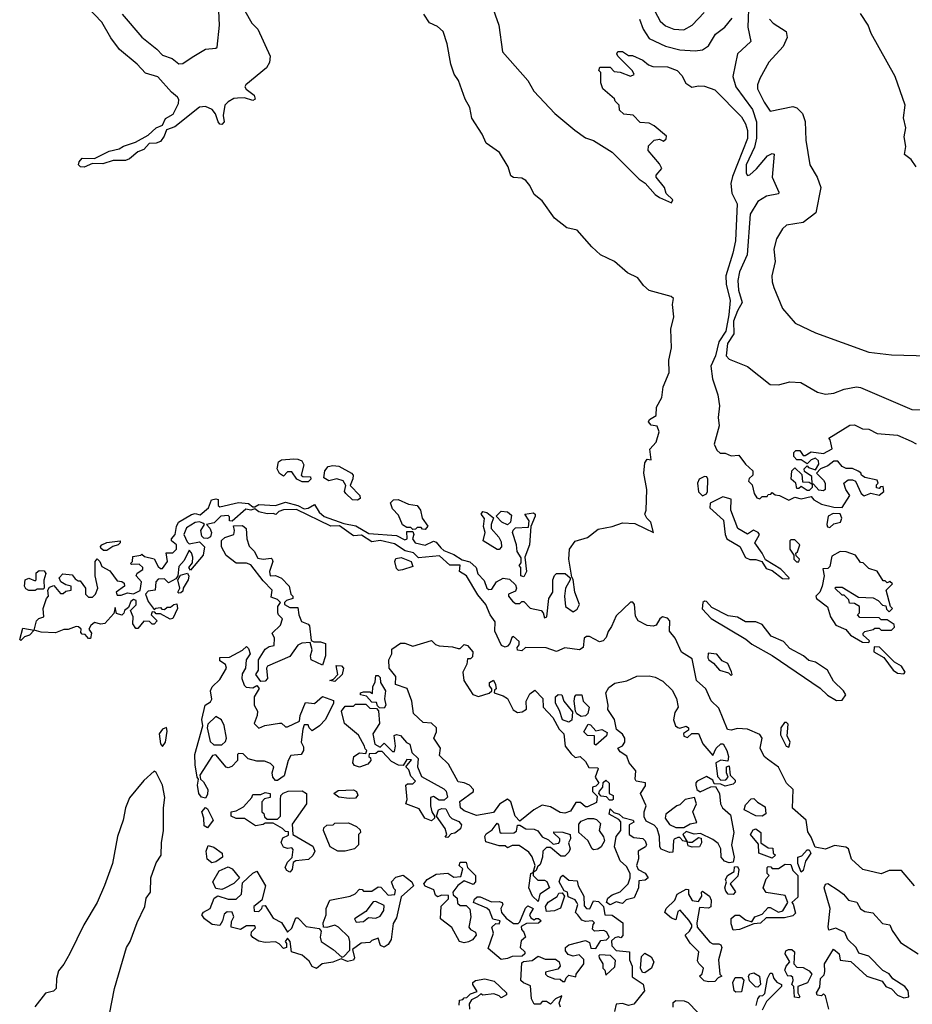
# Model space of a CAD drawing. Extents: x 1995161 to 2088924, y 769148 to 906007.
# Tile 273 of 335: x 2050850 to 2055197, y 860689 to 865482. Entities that reach past the tile are written whole.
import ezdxf

# ---------------------------------------------------------------- set-up
doc = ezdxf.new("R2010")
doc.units = 0

msp = doc.modelspace()

# ---------------------------------------------------------------- linework, layer by layer
at = {"layer": '0CON20XD'}
for points in [[(2051945.7, 865525), (2051980.6, 865465), (2052010.5, 865435), (2052070.6, 865305), (2052067.3, 865272.7), (2052052.4, 865247.6), (2051950.8, 865165), (2051946, 865155), (2051953.2, 865143.2), (2051992.5, 865115), (2051996.7, 865095), (2051985, 865089.2), (2051945, 865100.6), (2051910.3, 865099.7), (2051892.5, 865097.5), (2051865, 865081.2), (2051848.8, 865065), (2051841.2, 865015), (2051845.9, 864984.1), (2051835, 864971.2), (2051825, 864973.3), (2051816.7, 864985), (2051803, 865023), (2051788, 865045), (2051755, 865058.9), (2051725, 865056.7), (2051605, 864960), (2051564.4, 864945.6), (2051553.2, 864915), (2051535, 864889.1), (2051515, 864880.4), (2051481.2, 864878.8), (2051455, 864850.5), (2051425, 864839.2), (2051385, 864804.7), (2051365, 864796.7), (2051305, 864795.7), (2051255, 864779.4), (2051205, 864782), (2051164.2, 864764.2), (2051146, 864766), (2051136.7, 864775), (2051140.3, 864789.7), (2051155, 864807.5), (2051215, 864806.2), (2051285, 864841.2), (2051335, 864853.3), (2051355, 864866.7), (2051413.9, 864886.1), (2051475, 864920), (2051515, 864955.7), (2051545, 864968.8), (2051560, 865000), (2051597.6, 865022.4), (2051624.2, 865074.2), (2051625, 865093.3), (2051618.2, 865105), (2051588.6, 865128.6), (2051523, 865203), (2051462, 865222), (2051422, 865265), (2051336, 865336), (2051293.1, 865393.1), (2051249.6, 865469.6), (2051103.9, 865623.9)], [(2053138, 865585), (2053182.7, 865455), (2053201.2, 865325), (2053323.8, 865185), (2053354.3, 865134.3), (2053456.2, 865025), (2053554.2, 864944.2), (2053605, 864906), (2053645, 864893.8), (2053736.1, 864836.1), (2053867.5, 864705), (2053896.4, 864686.4), (2053945, 864631.2), (2053965, 864616.2), (2054025, 864590), (2054030, 864605), (2053997.5, 864635), (2053990, 864665), (2053950, 864715), (2053950, 864725), (2053977, 864757), (2053965, 864780), (2053910, 864845), (2053911.7, 864868.3), (2053940, 864895), (2053965, 864900), (2053985, 864890), (2053998.3, 864901.7), (2054000, 864915), (2053940, 864965), (2053915, 864977.5), (2053871.7, 864981.7), (2053837, 865017), (2053791.7, 865021.7), (2053771.7, 865041.7), (2053770, 865065), (2053750, 865085), (2053746.4, 865096.4), (2053690, 865145), (2053680, 865175), (2053680, 865225), (2053670, 865235), (2053675, 865250), (2053725, 865250), (2053745, 865230), (2053775, 865226.7), (2053825, 865207.5), (2053842.5, 865215), (2053835, 865232.5), (2053763.3, 865305), (2053757.5, 865315), (2053763, 865327), (2053785, 865326.7), (2053815, 865307.5), (2053835, 865307.5), (2053884, 865284), (2053911.7, 865261.7), (2053933.6, 865253.6), (2054005, 865252), (2054052.5, 865235), (2054075, 865210), (2054093.6, 865173.6), (2054123, 865153), (2054155, 865160), (2054185, 865158), (2054235, 865140), (2054365, 865008.1), (2054385, 864974.2), (2054395, 864942), (2054395, 864903.1), (2054320.9, 864719.1), (2054313.1, 864685), (2054318, 864638), (2054343.3, 864585), (2054335.6, 864405), (2054323.7, 864345), (2054288.8, 864235), (2054291.1, 864195), (2054310.3, 864115), (2054303.1, 864045), (2054288.3, 863965), (2054255, 863913.9), (2054237.7, 863845), (2054216.5, 863795), (2054223.4, 863733.4), (2054250.4, 863655), (2054257.6, 863602.4), (2054250.8, 863545), (2054256.2, 863505), (2054232, 863415), (2054245, 863386.7), (2054261.2, 863371.2), (2054285, 863371.2), (2054315, 863358.8), (2054352.5, 863362.5), (2054385, 863317.5), (2054420, 863285), (2054420, 863265), (2054401.7, 863248.3), (2054400, 863235), (2054417.5, 863217.5), (2054426.7, 863175), (2054440, 863155), (2054455, 863150), (2054465, 863160), (2054490, 863160), (2054495, 863170), (2054508.3, 863171.7), (2054515, 863180), (2054528.3, 863168.3), (2054550, 863165), (2054595, 863142.5), (2054625, 863157.5), (2054655, 863150), (2054705, 863160), (2054717.5, 863145), (2054755, 863124), (2054815, 863108.8), (2054855, 863107.5), (2054892.5, 863165), (2054873.3, 863195), (2054863.3, 863225), (2054885, 863242.5), (2054905, 863242.5), (2054920, 863235), (2054947.5, 863175), (2054963.3, 863163.3), (2054995, 863176.7), (2055035, 863167.5), (2055057.5, 863185), (2055055, 863210), (2055041.7, 863208.3), (2055035, 863200), (2055023, 863203), (2055023, 863217), (2055030, 863225), (2055025, 863240), (2054965, 863252.5), (2054950, 863265), (2054946.4, 863276.4), (2054933.3, 863283.3), (2054905, 863297.5), (2054875, 863297.5), (2054855, 863307.5), (2054835, 863332.5), (2054815, 863332.5), (2054785, 863310), (2054750, 863295), (2054730, 863275), (2054765, 863240), (2054772.5, 863225), (2054772.5, 863195), (2054765, 863187.5), (2054741.7, 863191.7), (2054715, 863220), (2054710, 863220), (2054710, 863205), (2054695, 863190), (2054685, 863190), (2054655, 863210), (2054645, 863200), (2054635, 863200), (2054630, 863225), (2054607.5, 863245), (2054610, 863285), (2054625, 863300), (2054658.3, 863268.3), (2054661.7, 863231.7), (2054695, 863230), (2054710, 863220), (2054708.3, 863258.3), (2054671.7, 863281.7), (2054670, 863295), (2054685, 863310), (2054691.7, 863301.7), (2054725, 863290), (2054741.7, 863318.3), (2054740, 863335), (2054725, 863347.5), (2054705, 863340), (2054685, 863320), (2054655, 863340), (2054635, 863340), (2054620, 863355), (2054620, 863375), (2054630, 863385), (2054650, 863385), (2054665, 863360), (2054675, 863360), (2054705, 863377.5), (2054765, 863370), (2054807, 863393), (2054797, 863437), (2054790, 863445), (2054892.3, 863507.7), (2054915, 863508.8), (2054955, 863490), (2054985, 863488), (2055025, 863468), (2055125, 863458.8), (2055190.7, 863430.7), (2055215, 863416.7)], [(2054400.4, 865575), (2054396.5, 865445), (2054410, 865375), (2054346.4, 865315), (2054322.6, 865205), (2054337, 865155), (2054418.1, 865045), (2054438.6, 864985), (2054438.6, 864905), (2054428.3, 864861.7), (2054387.7, 864775), (2054387.5, 864735), (2054393.8, 864723.8), (2054405, 864727.1), (2054438.2, 864755), (2054491.7, 864818.3), (2054515, 864830), (2054525, 864827.1), (2054514.8, 864715), (2054547.6, 864642.4), (2054545.4, 864634.6), (2054487.6, 864622.4), (2054445, 864597.4), (2054407.3, 864535), (2054392.2, 864337.8), (2054355.9, 864255), (2054347.5, 864212.5), (2054350, 864165), (2054367.7, 864105), (2054345, 864065.3), (2054326.8, 864015), (2054327.3, 863952.7), (2054296.3, 863905), (2054290.5, 863845), (2054305, 863829.4), (2054395, 863794.2), (2054505, 863705.7), (2054545, 863704.4), (2054600.7, 863719.3), (2054653.3, 863715), (2054735, 863669.1), (2054775, 863659.1), (2054814.5, 863664.5), (2054865, 863682.7), (2054925, 863693.8), (2054945, 863692.1), (2055195, 863584.6), (2055287.3, 863582.7)], [(2052085, 863077.5), (2052055, 863076.7), (2052015, 863086), (2051995, 863100), (2051975, 863093.8), (2051951.7, 863098.3), (2051885, 863040), (2051871.7, 863041.7), (2051871.7, 863061.7), (2051865, 863067.5), (2051830, 863065), (2051797.7, 863032.3), (2051760, 863025), (2051776.1, 863006.1), (2051783.8, 862985), (2051780, 862965), (2051765, 862956.7), (2051747.5, 862957.5), (2051737.5, 862967.5), (2051732.5, 862995), (2051750, 863025), (2051741.7, 863031.7), (2051725, 863036.7), (2051705, 863033.8), (2051662.3, 863007.7), (2051650, 862975), (2051665, 862940), (2051675, 862930), (2051725, 862940), (2051750, 862915), (2051743.3, 862875), (2051682.5, 862802.5), (2051673.3, 862815), (2051691.7, 862838.3), (2051692.5, 862865), (2051687, 862887), (2051675, 862900), (2051650.7, 862849.3), (2051625, 862820), (2051620, 862775), (2051610, 862760), (2051575, 862740), (2051555, 862760), (2051525, 862757.5), (2051512.5, 862745), (2051510, 862705), (2051475, 862700), (2051463.3, 862685), (2051475, 862650), (2051505, 862610), (2051513, 862617), (2051535, 862620), (2051541.7, 862611.7), (2051555, 862610), (2051568.3, 862621.7), (2051585, 862622.5), (2051600, 862635), (2051615, 862637.5), (2051618, 862615), (2051595, 862567.5), (2051583, 862563), (2051535, 862590), (2051515, 862590), (2051508.3, 862598.3), (2051495, 862600), (2051490, 862585), (2051520, 862555), (2051505, 862540), (2051495, 862540), (2051482.5, 862552.5), (2051455, 862553.3), (2051425, 862517.5), (2051415, 862517.5), (2051400.7, 862540.7), (2051402.5, 862575), (2051390, 862605), (2051417, 862633), (2051417.5, 862655), (2051405, 862660), (2051391.2, 862648.8), (2051380, 862620), (2051360, 862605), (2051357.5, 862592.5), (2051347, 862583), (2051321.7, 862591.7), (2051315, 862620), (2051308.3, 862591.7), (2051265, 862542.5), (2051245, 862540), (2051215, 862547.5), (2051197, 862533), (2051187.5, 862515), (2051200, 862495), (2051195, 862470), (2051185, 862470), (2051168.3, 862488.3), (2051155, 862490), (2051148.3, 862498.3), (2051150, 862515), (2051137, 862527), (2051125, 862527.5), (2051086.1, 862513.9), (2051065, 862513.3), (2051025, 862496.7), (2050955, 862500), (2050920, 862510), (2050897.5, 862485), (2050873, 862477), (2050855, 862460), (2050850, 862465), (2050865, 862520), (2050920, 862510), (2050932.5, 862555), (2050943.8, 862566.2), (2050967.5, 862575), (2050963.8, 862616.2), (2050980, 862665), (2050990, 862675), (2050987.5, 862705), (2050995, 862720), (2051017, 862727), (2051048.3, 862688.3), (2051061.7, 862688.3), (2051075, 862700), (2051100, 862705), (2051100, 862725), (2051075, 862730), (2051050, 862745), (2051042.5, 862765), (2051060, 862785), (2051105, 862780), (2051120.7, 862760.7), (2051135, 862750), (2051145, 862750), (2051170, 862715), (2051170, 862685), (2051185, 862670), (2051205, 862670), (2051220, 862685), (2051230, 862715), (2051217.5, 862775), (2051217.5, 862845), (2051227, 862857), (2051240, 862845), (2051250.7, 862820.7), (2051288.3, 862798.3), (2051325, 862750), (2051347, 862747), (2051358.3, 862738.3), (2051360, 862725), (2051320, 862695), (2051325, 862680), (2051345, 862680), (2051375, 862692.5), (2051405, 862687.5), (2051436.2, 862703.8), (2051442.5, 862745), (2051417.5, 862775), (2051421.7, 862788.3), (2051450, 862805), (2051450, 862815), (2051431.7, 862831.7), (2051395, 862830), (2051390, 862835), (2051400, 862845), (2051401.7, 862868.3), (2051440, 862875), (2051445, 862880), (2051458.3, 862868.3), (2051505, 862857.5), (2051525, 862820), (2051535, 862810), (2051545, 862810), (2051570, 862845), (2051563.3, 862886.7), (2051595, 862886.7), (2051613.3, 862905), (2051613.8, 862925), (2051590, 862945), (2051590, 862955), (2051606.7, 862975), (2051613.3, 863015), (2051623.3, 863035), (2051686.1, 863073.9), (2051705, 863077.5), (2051728.3, 863071.7), (2051770, 863105), (2051783.3, 863145), (2051805, 863150), (2051816.7, 863146.7), (2051817, 863117), (2051825, 863111.2), (2051915, 863131.2), (2051965, 863126.7), (2051985, 863110), (2051995, 863110), (2052015, 863122), (2052095, 863117.5), (2052145, 863132.5), (2052205, 863117.1), (2052235, 863100), (2052255, 863104.2), (2052285, 863122.5), (2052308, 863085), (2052333.1, 863063.1), (2052428.8, 863028.8), (2052487.4, 863017.4), (2052551.1, 862981.1), (2052685, 862970.8), (2052725, 862950), (2052737.5, 862955), (2052735, 862990), (2052765, 862990), (2052770, 862975), (2052762.5, 862955), (2052776.7, 862935), (2052825, 862924.2), (2052865, 862944), (2052878.3, 862938.3), (2052900.7, 862910.7), (2052915, 862898), (2052965, 862878.9), (2053005, 862852), (2053042.4, 862842.4), (2053073.3, 862815), (2053080.8, 862785), (2053111.2, 862751.2), (2053124.4, 862714.4), (2053135, 862708.8), (2053150, 862710), (2053172.5, 862745), (2053205, 862762.5), (2053235, 862757.5), (2053265, 862730), (2053270, 862715), (2053265, 862700), (2053230, 862685), (2053230, 862675), (2053250.7, 862650.7), (2053265, 862640), (2053285, 862640), (2053295, 862650), (2053305, 862650), (2053336.4, 862616.4), (2053390, 862605), (2053400, 862595), (2053405, 862570), (2053417.5, 862575), (2053427.5, 862665), (2053446.7, 862695), (2053446.7, 862755), (2053453.9, 862776.1), (2053465, 862786.7), (2053506.4, 862786.4), (2053530, 862765), (2053530, 862755), (2053507.5, 862715), (2053503.3, 862675), (2053507.5, 862625), (2053545, 862600), (2053565, 862612.5), (2053575.8, 862634.2), (2053553.3, 862695), (2053546.1, 862756.1), (2053538.3, 862768.3), (2053523.8, 862855), (2053527.5, 862905), (2053555, 862943.8), (2053615, 862961.9), (2053667.5, 863002.5), (2053735, 863015.4), (2053785, 863032.7), (2053845, 863030), (2053896.7, 863005), (2053936.7, 862985), (2053923.3, 863035), (2053903.3, 863055), (2053893.8, 863075), (2053901.2, 863095), (2053904.4, 863195), (2053889.4, 863275), (2053894.4, 863325), (2053905, 863342.5), (2053925, 863340), (2053918.3, 863391.7), (2053948.9, 863425), (2053963.8, 863475), (2053955, 863502.5), (2053925, 863507.5), (2053912.5, 863525), (2053916.7, 863535), (2053950, 863555), (2053951.2, 863595), (2053977.5, 863642.5), (2053984.3, 863695), (2054013.1, 863765), (2054010.5, 863825), (2054024.3, 863885), (2054020.6, 863975), (2054035.5, 864035), (2054029.2, 864095), (2054033.3, 864125), (2054022.5, 864135), (2053915, 864164.2), (2053887.3, 864187.3), (2053859.5, 864225), (2053809.8, 864249.8), (2053746.1, 864305), (2053677.9, 864337.9), (2053636.7, 864376.7), (2053565, 864457.3), (2053515, 864468.2), (2053455.2, 864515.2), (2053395, 864600.6), (2053355, 864631.4), (2053334.6, 864675), (2053315, 864698.2), (2053295, 864709.7), (2053255, 864713.2), (2053241.1, 864721.1), (2053229.2, 864765), (2053185.9, 864835), (2053121.5, 864881.5), (2053101.8, 864925), (2053051.9, 865001.9), (2053042.7, 865055), (2053020, 865095), (2052986.2, 865185), (2052966.1, 865216.1), (2052950, 865265), (2052932.5, 865365), (2052912.5, 865425), (2052885, 865448.8), (2052845, 865466.7), (2052818, 865508)], [(2051348.4, 865508.4), (2051445, 865396.1), (2051518.7, 865338.7), (2051545, 865308.5), (2051592.4, 865292.4), (2051625, 865266.4), (2051645, 865268.9), (2051689.3, 865299.3), (2051755, 865338.2), (2051805, 865342.9), (2051811.2, 865348.8), (2051823.1, 865455), (2051820, 865525)], [(2053868.3, 865485), (2053886.5, 865435), (2053915, 865389.5), (2053995, 865352.5), (2054065.2, 865334.8), (2054139.4, 865330.6), (2054175, 865335.3), (2054205, 865354.6), (2054238.2, 865411.8), (2054283.8, 865446.2), (2054320.3, 865489.7)], [(2053942.8, 865522.8), (2053969.2, 865475), (2053995, 865451.1), (2054035, 865436), (2054085, 865432.5), (2054125.2, 865454.8), (2054183.7, 865516.3)], [(2054500.8, 865485), (2054520, 865465), (2054583.3, 865425), (2054586.9, 865395), (2054568, 865352), (2054498.6, 865275), (2054454.6, 865195.4), (2054443.1, 865165), (2054443.5, 865145), (2054475, 865080.8), (2054505, 865036.7), (2054615, 865060), (2054635, 865052), (2054661.4, 865025), (2054675.4, 864985.4), (2054678.8, 864895), (2054698.1, 864775), (2054732.9, 864715), (2054752.2, 864665), (2054727.9, 864542.1), (2054665.6, 864494.4), (2054585, 864481.4), (2054565, 864464.2), (2054535.4, 864415), (2054522.9, 864365), (2054528.7, 864305), (2054513.2, 864235), (2054513.8, 864205), (2054522.5, 864177.5), (2054565, 864076.2), (2054626, 864005), (2054725, 863957.1), (2054985, 863863.3), (2055095, 863850), (2055275, 863845.8)], [(2055215.7, 864765.7), (2055191.2, 864801.2), (2055158.8, 864825), (2055166, 864865), (2055157.7, 864912.3), (2055166.2, 864955), (2055154.1, 865004.1), (2055161.9, 865065), (2055112.9, 865205), (2054996, 865415), (2054982, 865455), (2054945, 865512.5)], [(2052255, 863232.5), (2052225, 863232.5), (2052200, 863245), (2052175, 863280), (2052155, 863280), (2052135, 863260), (2052115, 863272.5), (2052103.8, 863295), (2052110, 863330), (2052125, 863340), (2052185, 863343.3), (2052205, 863342.5), (2052223.6, 863333.6), (2052233.3, 863315), (2052220, 863265), (2052228.3, 863258.3), (2052266.4, 863256.4), (2052267.5, 863245), (2052255, 863232.5)], [(2052495, 863142.5), (2052470, 863145), (2052437.5, 863175), (2052432.5, 863185), (2052437.5, 863215), (2052425, 863237.5), (2052395, 863247.5), (2052355, 863237.5), (2052331.2, 863251.2), (2052336.7, 863285), (2052352.5, 863307.5), (2052375, 863312), (2052405, 863308), (2052466.2, 863275), (2052473.3, 863265), (2052473, 863247), (2052460, 863215), (2052506.7, 863165), (2052508.3, 863151.7), (2052495, 863142.5)], [(2054175, 863164), (2054195, 863173.8), (2054199.2, 863185), (2054201.2, 863245), (2054196, 863256), (2054185, 863258.8), (2054158.8, 863245), (2054151.4, 863225), (2054155, 863183.3), (2054175, 863164)], [(2052825, 863000), (2052811.7, 863001.7), (2052805, 863010), (2052785, 863010), (2052778.3, 863001.7), (2052765, 863000), (2052755, 863010), (2052735, 863010), (2052715, 863022.5), (2052695, 863070), (2052665, 863100), (2052655, 863130), (2052670, 863145), (2052693.6, 863146.4), (2052743.6, 863123.6), (2052785, 863117.5), (2052802.5, 863095), (2052810, 863055), (2052837, 863017), (2052825, 863000)], [(2054595, 862760), (2054596.7, 862765), (2054556.8, 862806.8), (2054481.7, 862851.7), (2054465.6, 862885.6), (2054430, 862935), (2054453.3, 862975), (2054445.9, 862985.9), (2054423.6, 862996.4), (2054395, 862977.5), (2054347.5, 863005), (2054312.9, 863095), (2054315, 863147.5), (2054275, 863158.8), (2054212.1, 863127.9), (2054210.6, 863105), (2054277.1, 863045), (2054285.6, 862975), (2054293.5, 862955), (2054357.6, 862917.6), (2054385, 862863.3), (2054405, 862853.8), (2054435, 862854.3), (2054464.2, 862844.2), (2054485, 862810), (2054515, 862800), (2054565, 862762), (2054595, 862760)], [(2055207.5, 861265), (2055145, 861340), (2055085, 861340.8), (2055045, 861324.2), (2054955.3, 861345.3), (2054900, 861395), (2054886.2, 861445), (2054874, 861454), (2054818.3, 861461.7), (2054775, 861443.3), (2054723.3, 861453.3), (2054705, 861502.5), (2054688.3, 861528.3), (2054680.8, 861585), (2054614.2, 861644.2), (2054617.5, 861735), (2054584.2, 861765), (2054545, 861843.3), (2054491.7, 861881.7), (2054475.6, 861895.6), (2054456.2, 861935), (2054466.2, 861985), (2054455, 862002.5), (2054395, 862028.5), (2054345, 862031.2), (2054315, 862022.5), (2054297, 862027), (2054255, 862130), (2054216.7, 862166.7), (2054190.8, 862225), (2054146.7, 862265), (2054125, 862370), (2054073.5, 862403.5), (2054041.4, 862471.4), (2054014, 862505), (2054016, 862555), (2054005, 862568.8), (2053980, 862575), (2053967.5, 862565), (2053950, 862535), (2053935, 862530), (2053905, 862532.5), (2053862.5, 862555), (2053848.3, 862578.3), (2053843.3, 862635), (2053836.1, 862646.1), (2053825, 862646.7), (2053755, 862580), (2053732.2, 862527.8), (2053715, 862503.8), (2053706.1, 862473.9), (2053692, 862458), (2053673.1, 862453.1), (2053625, 862479.2), (2053610.5, 862479.5), (2053599.5, 862470.5), (2053593.3, 862425), (2053576.4, 862413.6), (2053505, 862423.8), (2053465, 862406.7), (2053414.2, 862424.2), (2053313.6, 862426.4), (2053295, 862410), (2053275, 862412.5), (2053272.5, 862425), (2053281.7, 862438.3), (2053282.5, 862455), (2053255, 862480), (2053246.7, 862475), (2053237.5, 862445), (2053225, 862432.5), (2053215, 862427.5), (2053196.2, 862436.2), (2053163.8, 862505), (2053165, 862550), (2053141.2, 862585), (2053120, 862635), (2053081.7, 862681.7), (2053025.8, 862775), (2052992.5, 862795), (2052995, 862826.7), (2052945, 862826.2), (2052895, 862871.2), (2052792, 862862), (2052767.3, 862887.3), (2052726.9, 862896.9), (2052675, 862930.8), (2052605, 862946), (2052565, 862940), (2052515, 862972), (2052475, 862969.2), (2052408, 863018), (2052365, 863016.2), (2052197.3, 863097.3), (2052134.3, 863095.7), (2052112.5, 863087.5), (2052097, 863073), (2052085, 863077.5)], [(2053185, 862902.5), (2053175, 862902.5), (2053107.5, 862945), (2053116.7, 862985), (2053108.8, 863015), (2053113, 863053), (2053097.5, 863075), (2053105, 863087.5), (2053125, 863082.5), (2053157.5, 863057.5), (2053146.7, 863025), (2053146.7, 863005), (2053183, 862963), (2053195, 862940), (2053196.7, 862915), (2053185, 862902.5)], [(2053225, 863023.3), (2053197.5, 863035), (2053170, 863065), (2053195, 863090), (2053225, 863086.7), (2053245, 863070), (2053240, 863035), (2053225, 863023.3)], [(2053305, 862770), (2053290, 862775), (2053290, 862815), (2053282.5, 862825), (2053291.7, 862838.3), (2053291.7, 862861.7), (2053272.7, 862892.7), (2053270, 862925), (2053250, 862985), (2053253, 862997), (2053265, 863007.5), (2053328.3, 863011.7), (2053331.7, 863041.7), (2053310, 863075), (2053351.7, 863081.7), (2053360, 863075), (2053360, 863065), (2053340, 863015), (2053333.3, 862925), (2053310, 862865), (2053317.5, 862795), (2053305, 862770)], [(2054795, 863010), (2054815, 863027.5), (2054847.5, 863035), (2054853.3, 863055), (2054846.4, 863076.4), (2054811.7, 863078.3), (2054787.5, 863065), (2054780, 863025), (2054783.6, 863013.6), (2054795, 863010)], [(2052025, 862260), (2052000, 862295), (2052012.5, 862315), (2052012.5, 862365), (2052045, 862417.5), (2052065, 862430), (2052090, 862435), (2052091.7, 862471.7), (2052080, 862495), (2052120, 862535), (2052130, 862565), (2052110, 862585), (2052107.5, 862595), (2052107.5, 862625), (2052120, 862645), (2052105, 862660), (2052075, 862670), (2052080, 862705), (2052035, 862750), (2051975, 862827.5), (2051955, 862836.7), (2051905, 862836.7), (2051855, 862873.3), (2051833.3, 862915), (2051833, 862947), (2051848.3, 862961.7), (2051892.5, 862975), (2051896.7, 862995), (2051891.7, 863018.3), (2051935, 863018.8), (2051953.3, 863005), (2051956.7, 862955), (2051968.3, 862918.3), (2051992.5, 862895), (2052010.5, 862860.5), (2052035, 862856), (2052075, 862860), (2052080, 862855), (2052082.5, 862845), (2052066.7, 862795), (2052070, 862775), (2052095, 862776.7), (2052125, 862763.3), (2052162.5, 862725), (2052170, 862685), (2052180, 862675), (2052180, 862665), (2052150, 862655), (2052140, 862645), (2052140, 862635), (2052165, 862620), (2052205, 862620), (2052210, 862585), (2052223, 862553), (2052255, 862540), (2052261.7, 862531.7), (2052270, 862460), (2052282.5, 862452.5), (2052315, 862453.3), (2052340, 862445), (2052340, 862385), (2052325, 862340), (2052270, 862365), (2052266.7, 862385), (2052273.8, 862415), (2052265, 862450), (2052223.9, 862446.1), (2052205, 862437.5), (2052165, 862382.5), (2052057.5, 862335), (2052052.5, 862325), (2052056.7, 862275), (2052045, 862262.5), (2052025, 862260)], [(2051275, 862897.5), (2051258.3, 862898.3), (2051245, 862910), (2051243, 862917), (2051250, 862925), (2051275, 862936.7), (2051340, 862945), (2051340, 862935), (2051330, 862925), (2051303, 862917), (2051275, 862897.5)], [(2054645, 862842.5), (2054647.5, 862855), (2054631.7, 862871.7), (2054630, 862885), (2054638.3, 862891.7), (2054650, 862925), (2054625, 862950), (2054605, 862950), (2054600, 862945), (2054600, 862905), (2054620, 862875), (2054620, 862855), (2054633, 862843), (2054645, 862842.5)], [(2054985, 862450), (2054988.3, 862458.3), (2054957.5, 862485), (2054957.5, 862495), (2054966.4, 862503.6), (2055007, 862513), (2055015, 862520), (2055035, 862520), (2055045, 862510), (2055095, 862510), (2055110, 862525), (2055108.3, 862538.3), (2055075, 862560), (2055045, 862560), (2055035, 862570), (2054941.7, 862571.7), (2054930, 862585), (2054940, 862595), (2054940, 862625), (2054915, 862640), (2054891.7, 862641.7), (2054888.3, 862658.3), (2054865, 862680), (2054855, 862680), (2054820, 862715), (2054825, 862720), (2054855, 862720), (2054935, 862670), (2055007, 862667), (2055030, 862655), (2055051.7, 862631.7), (2055068.3, 862628.3), (2055071.7, 862611.7), (2055085, 862600), (2055100, 862615), (2055090, 862625), (2055070, 862705), (2055100, 862735), (2055087, 862747), (2055075, 862740), (2055065, 862750), (2055055, 862750), (2055025, 862797.5), (2054985, 862810), (2054958.3, 862838.3), (2054945, 862840), (2054920, 862875), (2054875, 862891.2), (2054845, 862893.3), (2054805, 862870), (2054795, 862820), (2054785, 862810), (2054761.7, 862808.3), (2054767.5, 862775), (2054757.5, 862725), (2054746.2, 862695), (2054727.5, 862675), (2054730, 862665), (2054784.3, 862624.3), (2054798.6, 862575), (2054824.3, 862535), (2054872.7, 862512.7), (2054896.2, 862485), (2054955, 862451.2), (2054985, 862450)], [(2052695, 862800), (2052685, 862810), (2052677.5, 862845), (2052681.7, 862858.3), (2052707, 862863), (2052756.7, 862845), (2052765, 862820), (2052715, 862803.3), (2052695, 862800)], [(2050925, 862702.5), (2050895, 862703.3), (2050880.7, 862710.7), (2050873.3, 862725), (2050877.5, 862755), (2050895, 862762.5), (2050925, 862750), (2050930, 862755), (2050930.7, 862789.3), (2050945, 862800), (2050968.8, 862798.8), (2050976.7, 862786.7), (2050967, 862753), (2050970, 862715), (2050965, 862710), (2050935, 862710), (2050925, 862702.5)], [(2051625, 862690), (2051620, 862695), (2051630, 862715), (2051620, 862755), (2051632.5, 862777.5), (2051667.5, 862787.5), (2051673, 862773), (2051670, 862755), (2051646.7, 862715), (2051645, 862700), (2051635, 862692.5), (2051625, 862690)], [(2054828.3, 862168.3), (2054855, 862170), (2054872.5, 862195), (2054862.5, 862215), (2054812.5, 862262.5), (2054783.8, 862315), (2054725, 862353.8), (2054692.5, 862362.5), (2054666.7, 862385), (2054600.3, 862420.3), (2054569.2, 862455), (2054510.4, 862480.4), (2054465, 862537.5), (2054435, 862550.9), (2054385, 862550), (2054345, 862572.9), (2054299.5, 862579.5), (2054220.6, 862620.6), (2054195, 862650), (2054185, 862652), (2054176.2, 862645), (2054174.1, 862614.1), (2054217.5, 862567.5), (2054386.2, 862466.2), (2054415, 862442.5), (2054515, 862387.5), (2054748.3, 862228.3), (2054783.9, 862193.9), (2054828.3, 862168.3)], [(2053285, 861580), (2053262.5, 861605), (2053242.5, 861675), (2053225, 861687.5), (2053187, 861663), (2053157, 861623), (2053075, 861607.5), (2053015, 861630), (2052997.5, 861645), (2052993.9, 861676.1), (2053060, 861725), (2053060, 861735), (2053040, 861755), (2053015, 861767.5), (2052985, 861772.5), (2052938.3, 861858.3), (2052895, 861900), (2052900, 861935), (2052867.5, 861985), (2052880, 862015), (2052880, 862035), (2052855, 862057.5), (2052815, 862060), (2052767.5, 862105), (2052760, 862165), (2052736.7, 862226.7), (2052680, 862245), (2052682.5, 862285), (2052650, 862325), (2052647.5, 862365), (2052662.5, 862395), (2052663, 862417), (2052705, 862446), (2052725, 862446), (2052765, 862432), (2052855, 862460), (2052875, 862440), (2052893.6, 862433.6), (2052958.3, 862428.3), (2052985, 862420), (2052995, 862420), (2053015, 862440), (2053030, 862435), (2053057.5, 862405), (2053055, 862380), (2053045, 862370), (2053030, 862370), (2053027.5, 862345), (2053008.8, 862305), (2053013.3, 862265), (2053057, 862197), (2053085, 862187.5), (2053137, 862203), (2053150, 862215), (2053150, 862225), (2053138.3, 862238.3), (2053137.5, 862255), (2053157, 862267), (2053167.5, 862245), (2053170, 862225), (2053161.7, 862218.3), (2053160, 862205), (2053205, 862190), (2053225, 862176.7), (2053252.7, 862122.7), (2053275, 862108.8), (2053297.7, 862112.3), (2053317.5, 862125), (2053316.2, 862165), (2053335, 862200), (2053358.3, 862218.3), (2053397, 862177), (2053400, 862135), (2053446.7, 862085), (2053478, 862028), (2053500, 862005), (2053506.7, 861945), (2053535, 861907.5), (2053555, 861890), (2053580, 861895), (2053605, 861870), (2053621.7, 861841.7), (2053665, 861840), (2053667.5, 861835), (2053652.5, 861795), (2053670, 861765), (2053655, 861750), (2053640, 861745), (2053640, 861725), (2053661.7, 861701.7), (2053658.3, 861671.7), (2053615, 861650), (2053605, 861650), (2053581.7, 861671.7), (2053558.3, 861671.7), (2053531.7, 861628.3), (2053505, 861618.8), (2053482.3, 861622.3), (2053435, 861650), (2053395, 861657.5), (2053353.9, 861636.1), (2053285, 861580)], [(2051755, 861692.5), (2051735, 861696.7), (2051722.5, 861715), (2051716.7, 861755), (2051720, 861785), (2051713.9, 861793.9), (2051704.4, 861855), (2051703.1, 861905), (2051742.5, 862045), (2051737.5, 862075), (2051752.5, 862145), (2051779.3, 862160.7), (2051786.4, 862173.6), (2051780, 862215), (2051786.7, 862235), (2051825, 862270), (2051857.5, 862325), (2051853, 862343), (2051825, 862360), (2051825, 862377.5), (2051871.7, 862378.3), (2051935, 862412.5), (2051955, 862430), (2051965, 862420), (2051972.5, 862395), (2051952.5, 862365), (2051950, 862325), (2051933, 862297), (2051932.5, 862275), (2051943, 862243), (2051953, 862233), (2051985, 862230), (2052005, 862240), (2052016.7, 862226.7), (2051992.5, 862185), (2051992.5, 862145), (2052007.5, 862115), (2052006.7, 862095), (2051992.5, 862055), (2052015, 862032.5), (2052044, 862046), (2052115, 862057.5), (2052125, 862057.5), (2052145, 862040), (2052155, 862040), (2052212.5, 862067.5), (2052216.7, 862095), (2052241.7, 862158.3), (2052285, 862152.5), (2052325, 862187.5), (2052378.3, 862168.3), (2052377.5, 862155), (2052340, 862075), (2052310, 862045), (2052275, 862020), (2052260, 862035), (2052255, 862050), (2052235, 862050), (2052228.3, 862028.3), (2052220, 861965), (2052231.7, 861941.7), (2052232.5, 861925), (2052220, 861905), (2052170.7, 861899.3), (2052157.5, 861875), (2052138.3, 861801.7), (2052105, 861777.5), (2052095, 861777.5), (2052082.5, 861795), (2052080, 861815), (2052087.5, 861845), (2052071.7, 861861.7), (2052041.7, 861871.7), (2052005, 861872.5), (2051963, 861883), (2051938.3, 861908.3), (2051915, 861910), (2051910, 861905), (2051910, 861875), (2051883, 861847), (2051865, 861840), (2051855, 861842.5), (2051805, 861902.5), (2051789.3, 861900.7), (2051727.5, 861805), (2051730, 861785), (2051745, 861772.5), (2051765.8, 861735), (2051765, 861710), (2051755, 861692.5)], [(2055155, 862297.5), (2055162.5, 862305), (2055143.8, 862335), (2055110, 862355), (2055037.3, 862427.3), (2055010.7, 862429.3), (2055010, 862405), (2055057.7, 862377.7), (2055104.2, 862315), (2055125, 862301.4), (2055155, 862297.5)], [(2054315, 862290), (2054320, 862295), (2054317, 862307), (2054298.3, 862348.3), (2054270.7, 862360.7), (2054245, 862392.5), (2054202.5, 862397.5), (2054201.2, 862375), (2054206.7, 862365), (2054229.5, 862349.5), (2054257.5, 862315), (2054301.7, 862301.7), (2054315, 862290)], [(2052385, 862260), (2052360, 862265), (2052378.3, 862271.7), (2052400, 862295), (2052391.7, 862338.3), (2052417, 862337), (2052427.5, 862325), (2052420, 862295), (2052385, 862260)], [(2052625, 862130), (2052601.7, 862131.7), (2052591.7, 862141.7), (2052588.3, 862158.3), (2052565, 862160), (2052538.3, 862188.3), (2052510, 862195), (2052510, 862205), (2052525, 862210), (2052555, 862210), (2052568.3, 862201.7), (2052570, 862235), (2052581.7, 862258.3), (2052585, 862290), (2052595, 862290), (2052605, 862280), (2052607.5, 862255), (2052631.2, 862215), (2052626.7, 862175), (2052632.5, 862145), (2052625, 862130)], [(2054305, 861377.5), (2054282.5, 861385), (2054266.7, 861405), (2054263.8, 861445), (2054251.2, 861471.2), (2054225, 861491.2), (2054165, 861520), (2054135, 861517.5), (2054095, 861530), (2054080, 861515), (2054100, 861480), (2054108.3, 861478.3), (2054125, 861477.5), (2054155, 861500), (2054168.3, 861498.3), (2054170, 861475), (2054160, 861455), (2054125, 861453.3), (2054105, 861460), (2054100, 861480), (2054080, 861485), (2054065, 861500), (2054055, 861500), (2054036.7, 861493.3), (2054033.6, 861486.4), (2054030, 861430), (2054015, 861427.5), (2053973.6, 861443.6), (2053967.5, 861455), (2053966.2, 861505), (2053953.8, 861545), (2053940.5, 861560.5), (2053900.7, 861580.7), (2053890.7, 861600.7), (2053891.2, 861625), (2053901.2, 861655), (2053873.3, 861715), (2053897, 861753), (2053897, 861767), (2053852.5, 861775), (2053847.5, 861785), (2053850, 861825), (2053818.8, 861865), (2053806.4, 861896.4), (2053775, 861917.5), (2053762.5, 861935), (2053785, 861947.5), (2053796.7, 861965), (2053796.2, 861985), (2053785, 862003.3), (2053756.7, 862026.7), (2053745.9, 862075.9), (2053713.6, 862123.6), (2053716.2, 862145), (2053703.8, 862205), (2053718.3, 862231.7), (2053748.3, 862251.7), (2053806.4, 862263.6), (2053855, 862286.7), (2053915, 862288), (2053945, 862282), (2053982.3, 862262.3), (2054027.5, 862217.5), (2054048, 862178), (2054057.5, 862135), (2054040.5, 862109.5), (2054034.1, 862074.1), (2054043.8, 862045), (2054055, 862036.7), (2054065, 862032.5), (2054095, 862042.5), (2054107.5, 862035), (2054107.5, 862022.5), (2054083, 862007), (2054083.6, 861993.6), (2054101.7, 861988.3), (2054122.5, 862007.5), (2054155, 862006.7), (2054176.4, 861956.4), (2054225, 861900), (2054242.5, 861935), (2054265, 861956.7), (2054276.4, 861956.4), (2054293.3, 861925), (2054302.5, 861895), (2054298.3, 861871.7), (2054265, 861877.5), (2054240, 861865), (2054248.3, 861798.3), (2054265, 861780), (2054288.3, 861781.7), (2054300, 861795), (2054292.5, 861815), (2054292.5, 861845), (2054305, 861850), (2054310, 861805), (2054335, 861780), (2054335, 861770), (2054325, 861760), (2054285, 861750), (2054265, 861760), (2054231.7, 861761.7), (2054225, 861780), (2054195, 861797.5), (2054150, 861775), (2054142.5, 861767.5), (2054142.5, 861755), (2054147.5, 861735), (2054163.3, 861723.3), (2054215, 861747.5), (2054238.3, 861748.3), (2054257.5, 861715), (2054262.5, 861665), (2054272.5, 861645), (2054311.7, 861611.7), (2054327.5, 861525), (2054316.7, 861465), (2054330, 861405), (2054325, 861380), (2054305, 861377.5)], [(2053525, 862062.5), (2053494.2, 862074.2), (2053479.5, 862119.5), (2053460, 862155), (2053460, 862185), (2053473, 862197), (2053490, 862195), (2053500, 862165), (2053541.7, 862111.7), (2053538.8, 862071.2), (2053525, 862062.5)], [(2053585, 862090), (2053563.3, 862103.3), (2053557.5, 862115), (2053550, 862165), (2053553, 862187), (2053560, 862195), (2053587.5, 862195), (2053593.8, 862163.8), (2053622.5, 862135), (2053616.7, 862105), (2053605, 862092.5), (2053585, 862090)], [(2052855, 861582.5), (2052822.5, 861595), (2052795, 861640), (2052730, 861665), (2052737.5, 861685), (2052730, 861755), (2052738.3, 861761.7), (2052765, 861762.5), (2052777.5, 861775), (2052755, 861800), (2052745, 861830), (2052730, 861845), (2052758.3, 861878.3), (2052735, 861880), (2052718.3, 861851.7), (2052695, 861852.5), (2052660.7, 861870.7), (2052615, 861920), (2052595, 861920), (2052585, 861910), (2052551.7, 861908.3), (2052550, 861895), (2052558.3, 861888.3), (2052560, 861875), (2052545, 861857.5), (2052505, 861843.3), (2052480.7, 861850.7), (2052472.5, 861865), (2052477.5, 861895), (2052505, 861912.5), (2052535, 861910), (2052540, 861925), (2052531.7, 861931.7), (2052530, 861945), (2052499.3, 861999.3), (2052432.5, 862055), (2052417.5, 862115), (2052435, 862140), (2052475, 862140), (2052485, 862150), (2052535, 862150), (2052555, 862130), (2052588.3, 862128.3), (2052597.5, 862117.5), (2052602.5, 862055), (2052570, 862005), (2052580, 861955), (2052605, 861940), (2052625, 861960), (2052665, 861920), (2052675, 861920), (2052680, 861945), (2052673, 861997), (2052685, 862002.5), (2052705, 861997.5), (2052733.6, 861963.6), (2052750, 861955), (2052760, 861915), (2052790, 861885), (2052786.7, 861845), (2052807, 861797), (2052915, 861737.5), (2052926.1, 861726.1), (2052933, 861697), (2052917, 861683), (2052893, 861683), (2052865, 861700), (2052850, 861695), (2052850, 861655), (2052857.5, 861625), (2052870, 861605), (2052870, 861595), (2052855, 861582.5)], [(2051835, 861952.5), (2051852.5, 861967.5), (2051856.7, 861985), (2051846.1, 862046.1), (2051833, 862073), (2051805, 862090), (2051767, 862053), (2051762.5, 862035), (2051777.5, 861967.5), (2051795, 861952.5), (2051835, 861952.5)], [(2051545, 861943.3), (2051559.5, 861965), (2051567.6, 862017.6), (2051565, 862036.7), (2051545, 862028.6), (2051530, 862005), (2051535, 861957.5), (2051545, 861943.3)], [(2053655, 861950), (2053650, 861955), (2053650, 861995), (2053615, 861997.5), (2053597.5, 862015), (2053618.3, 862051.7), (2053629.3, 862049.3), (2053655, 862020), (2053685, 862026.7), (2053711.7, 862011.7), (2053707.5, 861995), (2053655, 861950)], [(2054595, 861940), (2054602.5, 861965), (2054587.5, 861995), (2054591.7, 862051.7), (2054585, 862060), (2054575, 862060), (2054556.2, 862035), (2054555, 862000), (2054582.5, 861945), (2054595, 861940)], [(2051254.1, 860465), (2051312.5, 860765), (2051370, 860965), (2051388, 860995), (2051422.3, 861087.7), (2051460, 861165), (2051466.7, 861205), (2051486.7, 861235), (2051488.8, 861305), (2051515, 861377.5), (2051539.2, 861415), (2051540.5, 861475), (2051550.9, 861535), (2051550, 861645), (2051556.5, 861695), (2051545, 861756), (2051515, 861816.7), (2051505, 861823.3), (2051455, 861777.8), (2051385, 861693.1), (2051364.5, 861645.5), (2051354.3, 861585), (2051326.8, 861505), (2051301.4, 861375), (2051263.3, 861266.7), (2051227.8, 861185), (2051162.5, 861075), (2051093.8, 860936.2), (2051065, 860883.8), (2051038.3, 860851.7), (2051028.9, 860815), (2051027.7, 860765), (2051015, 860753.1), (2050975, 860742.5), (2050923.1, 860676.9)], [(2053721.7, 861681.7), (2053708.3, 861698.3), (2053682.5, 861702.5), (2053670, 861715), (2053673, 861727), (2053690, 861745), (2053691.7, 861768.3), (2053705, 861780), (2053720, 861765), (2053720, 861715), (2053740, 861705), (2053740, 861685), (2053735, 861682.5), (2053721.7, 861681.7)], [(2052165, 861332.5), (2052150.7, 861340.7), (2052143.3, 861355), (2052155, 861380), (2052177, 861403), (2052181.7, 861441.7), (2052175, 861450), (2052155, 861446.7), (2052135, 861453.8), (2052123.9, 861476.1), (2052130.7, 861499.3), (2052158.3, 861511.7), (2052158.3, 861528.3), (2052145, 861530), (2052130, 861545), (2052085, 861570), (2052045, 861570), (2052036.4, 861563.6), (2051998.3, 861558.3), (2051945, 861592.5), (2051905, 861592.5), (2051880, 861605), (2051880, 861625), (2051905, 861630), (2051939.3, 861650.7), (2051980, 861695), (2051985, 861710), (2052025, 861710), (2052045, 861720), (2052070, 861715), (2052070, 861695), (2052041.7, 861688.3), (2052030, 861675), (2052030, 861625), (2052038.3, 861618.3), (2052041.7, 861601.7), (2052055, 861590), (2052105, 861590), (2052120, 861605), (2052120, 861685), (2052122.5, 861705), (2052133.6, 861716.4), (2052157, 861727), (2052225, 861727.5), (2052247.5, 861715), (2052247.5, 861665), (2052177.5, 861565), (2052180, 861515), (2052278.3, 861458.3), (2052287.5, 861435), (2052277.3, 861412.7), (2052255.9, 861394.1), (2052195, 861387.5), (2052181.7, 861378.3), (2052177.5, 861345), (2052165, 861332.5)], [(2052455, 861690), (2052405, 861697.5), (2052380, 861715), (2052400.7, 861729.3), (2052475, 861733.3), (2052490, 861725), (2052496.1, 861706.1), (2052485, 861692.5), (2052455, 861690)], [(2054085, 861550), (2054115, 861567.5), (2054147, 861573), (2054127.5, 861625), (2054146.7, 861665), (2054136.2, 861696.2), (2054090, 861685), (2054065, 861660), (2054050, 861655), (2053996.1, 861613.9), (2053993.8, 861595), (2054015, 861563.3), (2054045, 861550), (2054085, 861550)], [(2051765, 861547.5), (2051748.3, 861558.3), (2051747.5, 861595), (2051737.5, 861625), (2051755, 861647.5), (2051765, 861640), (2051792.5, 861585), (2051765, 861547.5)], [(2054465, 861603.8), (2054435, 861606), (2054377.5, 861635), (2054385, 861660), (2054411.7, 861688.3), (2054425, 861690), (2054442.5, 861672.5), (2054480.5, 861650.5), (2054483.3, 861616.7), (2054465, 861603.8)], [(2052935, 861500), (2052921.7, 861501.7), (2052930, 861515), (2052922.5, 861545), (2052880, 861605), (2052890, 861635), (2052905, 861642.5), (2052925, 861640), (2052942.5, 861605), (2052955, 861592.5), (2052988.3, 861578.3), (2053001.7, 861561.7), (2052996.4, 861543.6), (2052968.3, 861521.7), (2052951.7, 861518.3), (2052935, 861500)], [(2053725, 861172.5), (2053707.5, 861185), (2053713.8, 861205), (2053735, 861221.2), (2053774, 861236), (2053813.3, 861275), (2053823.3, 861305), (2053822.5, 861325), (2053805, 861360), (2053775, 861387.5), (2053746.7, 861455), (2053754, 861506), (2053777.5, 861535), (2053777, 861577), (2053768.3, 861588.3), (2053720, 861615), (2053725, 861640), (2053743, 861623), (2053770, 861615), (2053787.5, 861597.5), (2053837.5, 861585), (2053840, 861575), (2053818.3, 861561.7), (2053817.5, 861515), (2053840.7, 861500.7), (2053885, 861496.7), (2053896.7, 861485), (2053902.5, 861465), (2053897.5, 861455), (2053862.5, 861435), (2053863, 861397), (2053853.3, 861365), (2053862.5, 861345), (2053896.4, 861326.4), (2053910, 861305), (2053896.4, 861293.6), (2053865, 861290), (2053863.3, 861255), (2053843, 861207), (2053803, 861197), (2053785, 861180), (2053755, 861187.5), (2053725, 861172.5)], [(2052435, 861433.8), (2052400, 861435), (2052362.5, 861455), (2052330, 861535), (2052331.7, 861548.3), (2052345, 861560), (2052377, 861563), (2052385, 861570), (2052451.7, 861571.7), (2052490, 861555), (2052508.3, 861538.3), (2052510, 861525), (2052500, 861515), (2052500, 861465), (2052480, 861445), (2052435, 861433.8)], [(2053375, 861190), (2053347.5, 861215), (2053330, 861255), (2053340, 861325), (2053350, 861330), (2053360, 861365), (2053345.9, 861405.9), (2053329.5, 861429.5), (2053281.7, 861461.7), (2053248.3, 861461.7), (2053225, 861450), (2053215, 861460), (2053185, 861460), (2053119.3, 861479.3), (2053116, 861505), (2053121.7, 861518.3), (2053151.7, 861538.3), (2053175, 861570), (2053181.7, 861561.7), (2053187.5, 861527.5), (2053195, 861522.5), (2053257, 861523), (2053268.8, 861531.2), (2053275, 861560), (2053285, 861560), (2053315, 861543.3), (2053355, 861541.2), (2053373.6, 861533.6), (2053393.6, 861503.6), (2053425, 861490), (2053448.3, 861468.3), (2053475, 861472.5), (2053480, 861485), (2053480, 861495), (2053451.7, 861521.7), (2053451.7, 861528.3), (2053495, 861527.5), (2053530, 861515), (2053532.5, 861495), (2053522.5, 861475), (2053530, 861445), (2053525, 861430), (2053505, 861410), (2053485, 861410), (2053435, 861452.5), (2053415, 861452.5), (2053397.5, 861435), (2053396.7, 861405), (2053385, 861370), (2053371.7, 861358.3), (2053365, 861340), (2053350, 861330), (2053350, 861315), (2053373, 861293), (2053405, 861292.5), (2053416.4, 861286.4), (2053430, 861255), (2053382.5, 861225), (2053375, 861190)], [(2053645, 861440), (2053637.5, 861445), (2053616.4, 861486.4), (2053572.5, 861525), (2053572.5, 861565), (2053585, 861580), (2053617, 861593), (2053645, 861593.3), (2053658.3, 861588.3), (2053678.3, 861568.3), (2053672.5, 861535), (2053693.3, 861503.3), (2053697.5, 861485), (2053682.5, 861455), (2053665, 861443.3), (2053645, 861440)], [(2054515, 861400), (2054450, 861425), (2054447.5, 861467.5), (2054408.8, 861515), (2054421.2, 861538.8), (2054435, 861543.3), (2054458.8, 861525), (2054460, 861475), (2054495, 861450), (2054518.3, 861448.3), (2054520, 861425), (2054530, 861415), (2054515, 861400)], [(2051785, 861377.5), (2051763.3, 861395), (2051758.8, 861435), (2051768.3, 861461.7), (2051795, 861453.3), (2051836.7, 861425), (2051837.5, 861405), (2051805, 861382.5), (2051785, 861377.5)], [(2054655, 861332.5), (2054640, 861375), (2054640, 861405), (2054658.3, 861411.7), (2054685, 861440), (2054695, 861440), (2054702.5, 861425), (2054677.5, 861385), (2054665, 861340), (2054655, 861332.5)], [(2051835, 861247.5), (2051805, 861252.5), (2051790, 861285), (2051821.7, 861338.3), (2051865, 861357.5), (2051885, 861347.5), (2051920, 861305), (2051893, 861277), (2051845, 861252.5), (2051835, 861247.5)], [(2053015, 860988.8), (2052992.5, 860995), (2052955, 861062.5), (2052900, 861105), (2052903, 861167), (2052938.3, 861201.7), (2052938.3, 861218.3), (2052905, 861220), (2052885, 861212.5), (2052875, 861220), (2052866.7, 861246.7), (2052825, 861263.3), (2052817.5, 861275), (2052833.6, 861296.4), (2052878.3, 861321.7), (2052935, 861327.5), (2052965, 861307.5), (2052998.3, 861311.7), (2053007.5, 861347.5), (2052990, 861365), (2052995, 861380), (2053025, 861380), (2053030, 861355), (2053070, 861315), (2053070, 861285), (2053058.3, 861271.7), (2053015, 861290), (2052983.6, 861266.4), (2052960, 861235), (2052961.7, 861221.7), (2052980, 861205), (2052981.7, 861181.7), (2052995, 861170), (2053025, 861170), (2053041.7, 861151.7), (2053046.7, 861115), (2053036.7, 861065), (2053045, 861053.3), (2053069.3, 861039.3), (2053072.5, 861025), (2053055, 861002.5), (2053035, 860993.3), (2053015, 860988.8)], [(2054325, 861223.3), (2054300, 861225), (2054289.3, 861239.3), (2054283.3, 861255), (2054292.5, 861285), (2054287.5, 861295), (2054297.5, 861315), (2054330, 861335), (2054331.7, 861358.3), (2054345, 861360), (2054352.5, 861345), (2054347, 861313), (2054310, 861275), (2054336.4, 861236.4), (2054325, 861223.3)], [(2054325, 861050), (2054315, 861080), (2054314.2, 861105.8), (2054335, 861122.5), (2054355, 861122.5), (2054385, 861100), (2054415, 861090), (2054430, 861115), (2054465, 861127.5), (2054495, 861160), (2054505, 861160), (2054545, 861137.5), (2054566.4, 861143.6), (2054590, 861185), (2054578.3, 861218.3), (2054485, 861233.3), (2054470, 861255), (2054485, 861300), (2054500, 861315), (2054490, 861325), (2054490, 861355), (2054495, 861360), (2054508.3, 861358.3), (2054515, 861350), (2054545, 861350), (2054578.3, 861371.7), (2054605, 861370), (2054615, 861340), (2054640, 861315), (2054639.3, 861210.7), (2054610, 861185), (2054617, 861177), (2054627.5, 861132.5), (2054615, 861120), (2054575, 861110), (2054485, 861110), (2054457, 861083), (2054425, 861080), (2054355, 861053.3), (2054325, 861050)], [(2052295, 860863.3), (2052275, 860872.5), (2052259.3, 860899.3), (2052225, 860927.5), (2052173.6, 860943.6), (2052167.5, 860995), (2052155, 861010), (2052142.5, 860995), (2052150, 860985), (2052150, 860965), (2052135, 860960), (2052113.3, 860983.3), (2052095, 860993.3), (2052045, 860990), (2052015, 860996.2), (2051985, 861013.3), (2051977.5, 861025), (2051978.3, 861041.7), (2051998.3, 861061.7), (2051995, 861070), (2051955, 861070), (2051925, 861052.5), (2051880, 861065), (2051881.7, 861091.7), (2051892.5, 861115), (2051885, 861137.5), (2051860.7, 861139.3), (2051845, 861127.5), (2051837.5, 861095), (2051825, 861072.5), (2051787.5, 861077.5), (2051750, 861105), (2051737.5, 861125), (2051745, 861137.5), (2051777.5, 861155), (2051797.5, 861205), (2051815, 861217.5), (2051865, 861200), (2051905, 861200), (2051930, 861225), (2051935, 861280), (2051985, 861327.5), (2052005, 861337.5), (2052046.7, 861265), (2052030, 861195), (2051990, 861165), (2051991.7, 861141.7), (2052015, 861140), (2052030, 861155), (2052031.7, 861168.3), (2052045, 861170), (2052085, 861107.5), (2052125, 861087.5), (2052155, 861040), (2052175, 861060), (2052195, 861110), (2052205, 861110), (2052245, 861067.5), (2052308.3, 861058.3), (2052317.5, 861045), (2052312.5, 861015), (2052317.5, 860995), (2052376.1, 860956.1), (2052418.3, 860918.3), (2052429.3, 860920.7), (2052458.3, 860951.7), (2052457.5, 860995), (2052452.5, 861015), (2052402.5, 861065), (2052385, 861073.3), (2052345, 861062.5), (2052330, 861065), (2052327.5, 861085), (2052342.5, 861125), (2052342.5, 861155), (2052360, 861195), (2052460, 861215), (2052483, 861227), (2052505, 861250), (2052518.3, 861248.3), (2052525, 861240), (2052565, 861240), (2052595, 861260), (2052608.3, 861258.3), (2052645, 861220), (2052677, 861223), (2052680, 861245), (2052671.7, 861251.7), (2052660, 861285), (2052681.7, 861308.3), (2052717, 861317), (2052760, 861285), (2052767.5, 861265), (2052708.3, 861211.7), (2052685, 861110), (2052668.3, 861081.7), (2052658.8, 861005), (2052645, 860980), (2052625, 860966.7), (2052607.5, 860975), (2052595, 861010), (2052565, 861000), (2052555, 860990), (2052513, 860987), (2052470, 860955), (2052480, 860915), (2052476.1, 860903.9), (2052447, 860897), (2052415, 860910), (2052375, 860893.3), (2052323.6, 860886.4), (2052295, 860863.3)], [(2053484.1, 860674.1), (2053476.7, 860695), (2053490, 860730), (2053460, 860715), (2053435, 860690), (2053415, 860702.5), (2053395, 860702.5), (2053385, 860690), (2053355, 860690), (2053342.5, 860715), (2053338.3, 860778.3), (2053303, 860793), (2053290, 860805), (2053295, 860890), (2053303, 860897), (2053345, 860902.5), (2053375, 860922.5), (2053408.3, 860908.3), (2053459.3, 860909.3), (2053477.5, 860895), (2053482.5, 860875), (2053470.7, 860859.3), (2053410, 860845), (2053410, 860835), (2053420, 860825), (2053455, 860812.5), (2053481.7, 860811.7), (2053495, 860800), (2053505, 860800), (2053511.7, 860818.3), (2053525, 860830), (2053558.3, 860821.7), (2053560, 860835), (2053597.5, 860885), (2053597, 860907), (2053575, 860930), (2053545, 860922.5), (2053521.7, 860931.7), (2053508.3, 860948.3), (2053507.5, 860965), (2053525, 860977.5), (2053605, 861000), (2053625, 860990), (2053631.7, 860961.7), (2053655, 860960), (2053680.7, 860999.3), (2053707.5, 861002.5), (2053720, 861015), (2053709.3, 861039.3), (2053695, 861047.5), (2053650, 861045), (2053640, 861055), (2053643, 861077), (2053650, 861085), (2053640, 861095), (2053605, 861092.5), (2053588.3, 861098.3), (2053567.5, 861125), (2053557.5, 861135), (2053567.5, 861175), (2053563.3, 861185), (2053555, 861196.7), (2053521.7, 861211.7), (2053517.5, 861235), (2053501.7, 861241.7), (2053477.5, 861285), (2053485, 861310), (2053495, 861317.5), (2053523.6, 861293.6), (2053565, 861290), (2053570, 861265), (2053597.5, 861215), (2053598.3, 861168.3), (2053610, 861155), (2053626.4, 861153.6), (2053645, 861192.5), (2053669.5, 861189.5), (2053692.5, 861165), (2053700, 861125), (2053735, 861122.5), (2053787.5, 861085), (2053787, 861023), (2053777, 861013), (2053765, 861017.5), (2053748.3, 861011.7), (2053731.7, 860998.3), (2053733, 860973), (2053755, 860950), (2053820, 860945), (2053820, 860905), (2053832.5, 860875), (2053833, 860823), (2053886.4, 860786.4), (2053892.5, 860755), (2053840.7, 860689.3), (2053815, 860683.3), (2053785, 860692.5), (2053755, 860690), (2053747, 860653)], [(2054790, 860665), (2054775, 860730), (2054765, 860740), (2054755, 860730), (2054733, 860733), (2054730, 860745), (2054747, 860773), (2054750, 860815), (2054767, 860833), (2054771.7, 860848.3), (2054770, 860885), (2054813.6, 860956.4), (2054840, 860935), (2054845, 860903.3), (2054897.5, 860897.5), (2054975, 860826.2), (2055050.7, 860800.7), (2055067.5, 860775), (2055095, 860763.3), (2055125, 860732.5), (2055155, 860720), (2055180, 860725), (2055176.7, 860755), (2055160, 860775), (2055102, 860812), (2055085, 860836.7), (2055054.1, 860854.1), (2054985, 860923.8), (2054937.3, 860937.3), (2054923.8, 860965), (2054883.7, 861003.7), (2054868.2, 861038.2), (2054825, 861059.2), (2054790, 861050), (2054786.7, 861066.7), (2054797.5, 861155), (2054768, 861255), (2054775, 861273.3), (2054785, 861276.2), (2054836.2, 861245), (2054862.5, 861225), (2054886, 861196), (2054926.1, 861186.1), (2054944.2, 861154.2), (2054965, 861140.8), (2055005, 861133.3), (2055051.7, 861081.7), (2055087.5, 861075), (2055098.8, 861048.8), (2055140, 860990), (2055225.9, 860934.1)], [(2053415, 861140), (2053410, 861165), (2053423.6, 861186.4), (2053466.7, 861213.3), (2053475, 861230), (2053491.7, 861231.7), (2053502.5, 861215), (2053483.6, 861156.4), (2053455, 861143.8), (2053415, 861140)], [(2054205, 860797.5), (2054183.8, 860803.8), (2054160, 860825), (2054173.3, 860836.7), (2054180, 860865), (2054156.7, 860886.7), (2054150.7, 860900.7), (2054156.7, 860945), (2054115.9, 860985.9), (2054090, 861025), (2054112.5, 861045), (2054122.5, 861065), (2054123.3, 861075), (2054108.8, 861098.8), (2054067, 861147), (2054055, 861140), (2054045, 861100), (2054025, 861107.5), (2053992.5, 861135), (2053997.5, 861155), (2054040, 861195), (2054052.5, 861225), (2054095, 861250), (2054107, 861247), (2054107.5, 861225), (2054125, 861193.3), (2054155, 861190), (2054172.5, 861215), (2054170, 861235), (2054175, 861240), (2054210, 861215), (2054217.5, 861195), (2054215, 861162.5), (2054205, 861157.5), (2054160, 861160), (2054147.5, 861085), (2054150, 861065), (2054210.7, 860990.7), (2054225, 860982.5), (2054255, 860983.3), (2054265, 860977.5), (2054270, 860965), (2054253.3, 860905), (2054260, 860835), (2054270, 860825), (2054251.7, 860818.3), (2054235, 860800), (2054205, 860797.5)], [(2052488.3, 861088.3), (2052525, 861092.5), (2052548.3, 861111.7), (2052585, 861107.5), (2052605, 861117.5), (2052623.3, 861145), (2052625, 861170), (2052585, 861190), (2052571.7, 861188.3), (2052535, 861140), (2052480, 861105), (2052488.3, 861088.3)], [(2053195, 860907.5), (2053131.2, 860961.2), (2053156.7, 861035), (2053150, 861065), (2053168.3, 861081.7), (2053185, 861080), (2053190, 861095), (2053153.6, 861103.6), (2053137.5, 861145), (2053125, 861157.5), (2053060, 861185), (2053065, 861200), (2053078.3, 861211.7), (2053091.7, 861211.7), (2053148.3, 861188.3), (2053185, 861190), (2053200, 861185), (2053202.5, 861175), (2053193.3, 861155), (2053196.7, 861135), (2053218.3, 861108.3), (2053255, 861082.5), (2053277.5, 861082.5), (2053285, 861090), (2053313, 861157), (2053325, 861167.5), (2053350, 861155), (2053332.5, 861125), (2053340, 861110), (2053355, 861100), (2053363, 861107), (2053377, 861107), (2053390, 861095), (2053376.4, 861083.6), (2053318.3, 861081.7), (2053291.7, 861068.3), (2053293, 861053), (2053305, 861040), (2053312.5, 861015), (2053291.7, 860998.3), (2053287.5, 860965), (2053310, 860945), (2053310, 860935), (2053297, 860923), (2053248.3, 860921.7), (2053225, 860912.5), (2053195, 860907.5)], [(2053705, 860830), (2053748.3, 860871.7), (2053751.7, 860901.7), (2053727, 860927), (2053675, 860930), (2053670, 860925), (2053672.5, 860915), (2053690, 860885), (2053690, 860865), (2053700, 860855), (2053705, 860830)], [(2053895, 860842.5), (2053883.6, 860843.6), (2053873.3, 860865), (2053878.3, 860921.7), (2053895, 860937.5), (2053925, 860920), (2053937.5, 860895), (2053926.7, 860865), (2053895, 860842.5)], [(2054645, 860720), (2054623, 860723), (2054620, 860775), (2054610, 860785), (2054617.5, 860805), (2054615, 860820), (2054605, 860827.5), (2054590, 860825), (2054576.7, 860855), (2054582.5, 860875), (2054600, 860895), (2054577.5, 860935), (2054581.7, 860948.3), (2054593.9, 860956.1), (2054610, 860955), (2054622.5, 860945), (2054620, 860885), (2054635, 860870), (2054665, 860867.5), (2054695, 860852.5), (2054707.5, 860835), (2054686.4, 860793.6), (2054640, 860775), (2054640, 860745), (2054650, 860725), (2054645, 860720)], [(2054445, 860772.5), (2054433.9, 860773.9), (2054403.3, 860803.3), (2054400, 860825), (2054405, 860837.5), (2054425, 860842.5), (2054452.5, 860825), (2054457.5, 860785), (2054445, 860772.5)], [(2054436.7, 860683.3), (2054443.9, 860716.1), (2054455, 860730), (2054468.3, 860731.7), (2054478.3, 860741.7), (2054492.5, 860815), (2054505, 860840), (2054515, 860840), (2054522.5, 860815), (2054537, 860797), (2054560, 860785), (2054560, 860775), (2054487, 860703), (2054465, 860660)], [(2052990, 860685), (2052991.7, 860708.3), (2053008.3, 860711.7), (2053015, 860720), (2053028.3, 860721.7), (2053045, 860740), (2053078.3, 860751.7), (2053057.5, 860785), (2053057.5, 860795), (2053070, 860805), (2053115, 860813.3), (2053160.7, 860800.7), (2053220, 860745), (2053220, 860735), (2053195, 860720), (2053185, 860730), (2053159.3, 860739.3), (2053105, 860732.5), (2053095, 860740), (2053080, 860725), (2053050, 860710), (2053038.3, 860691.7), (2053040, 860665)], [(2054338.3, 860748.3), (2054330, 860755), (2054322.5, 860795), (2054335, 860820), (2054365, 860820), (2054377, 860807), (2054365, 860750), (2054338.3, 860748.3)], [(2054032.5, 860675), (2054033, 860697), (2054045, 860707.5), (2054086.4, 860706.4), (2054105, 860697.5), (2054150.7, 860650.7)]]:
    msp.add_lwpolyline(points, dxfattribs=at)

doc.saveas('drawing.dxf')
